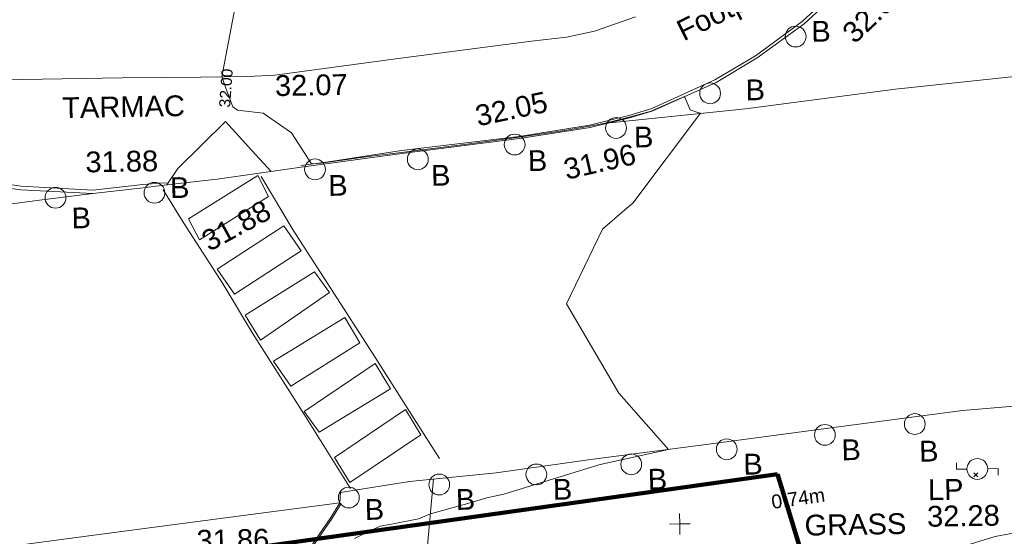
# Model space of a CAD drawing. Header units: millimetres. Extents: x -287732 to 520720, y -103372 to 287754.
# Tile 295 of 380: x 117264 to 135004, y 179842 to 189154. Entities that reach past the tile are written whole.
import ezdxf

# ---------------------------------------------------------------- set-up
doc = ezdxf.new("R2010")
doc.units = ezdxf.units.MM
doc.linetypes.add('IMPORT-UG_ELEC_LV_QLB2 _2_', pattern=[2700, 1500, -300.0000000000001, 0, -250, 150, -300.0000000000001, 0, -200])
doc.linetypes.add('IMPORT-UG_ELEC_STREET LIGHTING_QLB2 _2_', pattern=[2700, 1500, -300.0000000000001, 0, -250, 150, -300.0000000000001, 0, -200])
for name, color, linetype, lineweight, true_color in [('00_TOPO_FOOTPATH', 7, 'Continuous', 9, 0xa50000), ('00_TOPO_FURN_BOLLARD', 7, 'Continuous', 9, 0x666666), ('00_TOPO_FURN_LAMP_POST', 7, 'Continuous', 9, 0x666666), ('00_TOPO_KERB_BOTTOM', 1, 'Continuous', 9, 0xff0000), ('00_TOPO_KERB_TOP', 7, 'Continuous', 9, 0xa500a5), ('00_TOPO_LEVEL_SPOT', 7, 'Continuous', 9, 0x666666), ('00_TOPO_ROAD_MARKING_WHITE_CONTINUOUS', 7, 'Continuous', 9, 0x999999), ('01_DTM_CONTOUR_MNR', 7, 'Continuous', 9, 0xa5a552), ('01_DTM_CONTOUR_MNR_LABELS', 7, 'Continuous', 9, 0xa5a552), ('12333-PUM-2D-U-0001-C01 - Rev2_REVIT IMPORT_dwg', 7, 'Continuous', 9, 0x767676), ('A_RHA_Line', 7, 'Continuous', 9, 0x00a600), ('PUM-ELECTRIC-LV-QLB2', 1, 'IMPORT-UG_ELEC_LV_QLB2 _2_', 9, 0xff0000)]:
    doc.layers.add(name, color=color, linetype=linetype, lineweight=lineweight, true_color=true_color)
for name, color, linetype, lineweight in [('00_TOPO_PEDASTRIAN', 7, 'Continuous', 9), ('00_TOPO_ROAD_EDGE', 7, 'Continuous', 9), ('00_TOPO_SURFACE', 7, 'Continuous', 9), ('00_TOPO_SURVEY_TEXT', 7, 'Continuous', 9), ('GEN-TEXT', 7, 'Continuous', 9)]:
    doc.layers.add(name, color=color, linetype=linetype, lineweight=lineweight)
doc.styles.add('Arial_1', font='arial.ttf', dxfattribs={"height": 250})
doc.styles.add('Swis721 Lt BT_1', font='swissl.ttf', dxfattribs={"height": 200})
doc.styles.add('Swis721 Lt BT_2', font='swissl.ttf', dxfattribs={"height": 375})

# ---------------------------------------------------------------- blocks, each defined once
blk = doc.blocks.new('12333-PUM-2D-U-0001-C01 - Rev2_REVIT IMPORT_dwg_MSL_Bollard_2-2077182-Site Location Plan Proposed')
at = {"layer": '00_TOPO_FURN_BOLLARD', "color": 254, "true_color": 0xcccccc}
blk.add_circle((0, 0), 62.50000000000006, dxfattribs=at)
blk = doc.blocks.new('12333-PUM-2D-U-0001-C01 - Rev2_REVIT IMPORT_dwg_MSL_Lamp_Post_SYM-2077199-Site Location Plan Proposed')
at = {"layer": '00_TOPO_FURN_LAMP_POST', "color": 254, "true_color": 0xcccccc, "flags": 128}
for points in [[(-500.1060478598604, 0), (-1000.212095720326, 0), (-1000.212095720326, 316.7338303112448)], [(500.1060478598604, 0), (1000.21209571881, 0), (1000.21209571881, -316.7338303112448)]]:
    blk.add_lwpolyline(points, dxfattribs=at)
at = {"layer": '00_TOPO_FURN_LAMP_POST', "color": 254, "true_color": 0xcccccc}
blk.add_circle((0, 0), 500.1060478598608, dxfattribs=at)
blk = doc.blocks.new('12333-PUM-2D-U-0001-C01 - Rev2_REVIT IMPORT_dwg_MM-2077200-Site Location Plan Proposed')
at = {"layer": '00_TOPO_LEVEL_SPOT', "color": 254, "true_color": 0xcccccc, "flags": 128}
for points in [[(500.0000000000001, 0), (0, 0), (0, 500.0000000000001)], [(0, -500.0000000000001), (0, 0), (-500.0000000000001, 0)]]:
    blk.add_lwpolyline(points, dxfattribs=at)
blk = doc.blocks.new('12333-PUM-2D-U-0001-C01 - Rev2_REVIT IMPORT_dwg_MGS62954_T2_Galway_ITM_3d_Rev1-2077680-Site Location Plan Proposed')
at = {"layer": '00_TOPO_FOOTPATH', "color": 254, "true_color": 0xcccccc, "flags": 128}
for points in [[(534017567.6348932, 725741757.4343146), (534019075.5965708, 725741747.8915569), (534020546.7057444, 725741574.1798737), (534022171.5446819, 725741422.0342433), (534024335.6926285, 725741422.3704344), (534025752.794039, 725741409.1841865), (534026599.6974875, 725741404.557352), (534027084.0730422, 725741423.8809512), (534029270.7638291, 725741676.0896508), (534030608.7019033, 725741830.7202605), (534031719.0327826, 725741953.9197153), (534032351.204259, 725742015.4832381), (534032860.6295666, 725742114.6382089), (534033602.3621817, 725742356.7886188)], [(534029819.5990471, 725734094.8407391), (534029670.9351695, 725732759.1719635), (534029318.6024531, 725732141.7804163), (534028971.6771564, 725731652.9312298), (534028821.7290437, 725731290.6162959), (534028776.42694, 725730797.1091199), (534028783.417568, 725730481.5189041), (534028772.1640768, 725730263.25643), (534028849.695704, 725730133.6779838), (534028999.2836914, 725730117.8115588), (534030157.445262, 725730213.1059318), (534032207.0154391, 725730382.3819002), (534034691.0739599, 725731062.2592165), (534037557.0695836, 725732115.5020356), (534039046.7295879, 725732634.682044), (534039918.0689769, 725732881.3596417), (534041213.2158711, 725733101.4962702), (534042755.5193905, 725733281.3846718), (534045655.0099865, 725733545.9139354), (534048380.8926959, 725733805.3617029), (534051404.8877957, 725734133.4299015)]]:
    blk.add_lwpolyline(points, dxfattribs=at)
at = {"layer": '00_TOPO_KERB_BOTTOM', "color": 254, "true_color": 0xcccccc, "flags": 128}
for points in [[(534016358.0240162, 725742942.570132), (534016910.0050216, 725742299.3018211), (534017144.0428732, 725742079.768836), (534017554.8627072, 725741700.6866643), (534018271.7381393, 725741174.2611974), (534018947.5365748, 725740724.1299669), (534019651.1291873, 725740282.3970113), (534020318.9163828, 725739958.5770004), (534021002.472068, 725739712.52839), (534021595.1604898, 725739571.7882591), (534022474.501121, 725739437.270875), (534023769.3373415, 725739346.5022671), (534024679.8886058, 725739434.1835278), (534025107.8299294, 725739476.4155465)], [(534027531.9223006, 725739752.389933), (534028107.6545256, 725739822.5600636), (534029349.178923, 725739971.2807479), (534031474.3667024, 725740200.4023476), (534032749.2363408, 725740377.4503965), (534033460.7016116, 725740542.2443441), (534033882.8877409, 725740659.1153992), (534035036.381838, 725741151.4167223), (534035777.630505, 725741581.303821), (534036639.4571711, 725742179.6323382), (534037358.7441659, 725742822.4954067), (534038039.0694986, 725743566.3678688), (534038526.4087107, 725744260.1589037), (534038875.2197678, 725744820.2574775), (534039170.3078296, 725745393.0075896), (534039496.6265385, 725746173.0738105), (534039709.406073, 725746853.634187), (534039884.7742278, 725747496.9823209), (534040049.7995968, 725748738.6105889), (534040074.6484644, 725749757.9200407), (534040091.274546, 725750693.361313)], [(534028124.2008424, 725733693.3712484), (534027955.021247, 725733435.2924569), (534027672.3544173, 725733034.714125), (534027489.5561977, 725732772.9646056)]]:
    blk.add_lwpolyline(points, dxfattribs=at)
at = {"layer": '00_TOPO_KERB_TOP', "color": 254, "true_color": 0xcccccc, "flags": 128}
for points in [[(534016402.5104541, 725742975.5944048), (534016946.4523191, 725742334.1706791), (534017178.3505442, 725742116.6447134), (534017586.9466988, 725741739.614432), (534018300.6195952, 725741215.5406935), (534018974.8925886, 725740766.4255192), (534019675.5803967, 725740326.5162722), (534020338.4884742, 725740005.0622185), (534021017.0353768, 725739760.8165398), (534021608.3869205, 725739643.1209794), (534022482.1848326, 725739501.4165843), (534023768.2607444, 725739408.5509067), (534024675.5005591, 725739492.3847572), (534024832.4926531, 725739503.4296727), (534024958.6638422, 725739512.3062352), (534025106.3831038, 725739512.3062352)], [(534027527.9447019, 725739785.025354), (534027803.4653504, 725739818.6057566), (534028104.0145671, 725739855.2366363), (534029343.9775583, 725740022.423115), (534031470.1217531, 725740238.3078115), (534032739.8144952, 725740421.1035663), (534033450.455453, 725740584.904565), (534033867.9487966, 725740704.6291555), (534035011.3216776, 725741198.3269504), (534035752.6605982, 725741620.8377453), (534036604.320601, 725742224.0034571), (534037318.7347318, 725742859.9242475), (534037995.3643119, 725743604.1790582), (534038317.5082101, 725744038.0554514), (534038814.8459819, 725744841.1046119), (534039112.5352972, 725745419.820317), (534039478.5239516, 725746246.6078904), (534039810.3271658, 725747369.6751794), (534039823.5762678, 725747457.6083976), (534039978.3409327, 725748725.4520106), (534040041.7786626, 725749758.6127917), (534040058.4028158, 725750693.9455591)], [(534028146.1757517, 725733678.9141613), (534027976.7526646, 725733420.46393), (534027693.8662044, 725733019.5743511), (534027510.9271089, 725732759.492723)]]:
    blk.add_lwpolyline(points, dxfattribs=at)
at = {"layer": '00_TOPO_PEDASTRIAN', "color": 254, "true_color": 0xcccccc}
for p, q in [((534025487.7, 725738858.4000002), (534026745.0000002, 725739620.4000002)), ((534026745.0000002, 725739620.4000002), (534026935.5000002, 725739239.4000002)), ((534025678.2000002, 725738477.4), (534026935.5000002, 725739239.4000002)), ((534025487.7, 725738858.4000002), (534025678.2000002, 725738477.4)), ((534025983.0000001, 725737944.0000001), (534027202.2000002, 725738706.0000001)), ((534027202.2000002, 725738706.0000001), (534027507.0000001, 725738248.8000002)), ((534026287.8000002, 725737486.8000002), (534027507.0000001, 725738248.8000002)), ((534025983.0000001, 725737944.0000001), (534026287.8000002, 725737486.8000002)), ((534027735.6000001, 725737867.8000002), (534026478.3000001, 725737105.8000002)), ((534028002.3000002, 725737486.8000002), (534027735.6000001, 725737867.8000002)), ((534026745.0000002, 725736648.6000001), (534028002.3000002, 725737486.8000002)), ((534026745.0000002, 725736648.6000001), (534026478.3000001, 725737105.8000002)), ((534028269.0000001, 725737029.6000001), (534026973.6000001, 725736267.6000001)), ((534028535.7000001, 725736572.4000002), (534028269.0000001, 725737029.6000001)), ((534027278.4000001, 725735810.4000002), (534028535.7000001, 725736572.4000002)), ((534027278.4000001, 725735810.4000002), (534026973.6000001, 725736267.6000001)), ((534028802.4000001, 725736191.4000002), (534027507.0000001, 725735353.2000002)), ((534029069.1000001, 725735734.2000002), (534028802.4000001, 725736191.4000002)), ((534027773.7000001, 725734972.2), (534029069.1000001, 725735734.2000002)), ((534027773.7000001, 725734972.2), (534027507.0000001, 725735353.2000002)), ((534028040.4000002, 725734515.0000001), (534029335.8000001, 725735353.2000002)), ((534029335.8000001, 725735353.2000002), (534029602.5000001, 725734896)), ((534028307.1000001, 725734057.8000002), (534029602.5000001, 725734896)), ((534028040.4000002, 725734515.0000001), (534028307.1000001, 725734057.8000002))]:
    blk.add_line(p, q, dxfattribs=at)
at = {"layer": '00_TOPO_ROAD_EDGE', "color": 254, "true_color": 0xcccccc, "flags": 128}
for points in [[(534033104.9689761, 725740459.8473704), (534035555.2704597, 725740668.3225173), (534038263.5407296, 725740972.4280123), (534040523.8177791, 725741176.4420397), (534043224.1310788, 725741487.1613616), (534045496.3261999, 725741728.7199506), (534047933.3784135, 725741976.977214), (534050361.6183352, 725742193.0608929), (534052757.5622326, 725742470.2915022), (534055401.4840017, 725742761.796875), (534057815.2787915, 725743082.9169078), (534060459.857713, 725743363.8650292), (534063350.9367885, 725743693.149701), (534066397.7802785, 725744014.1670485), (534069642.2740194, 725744375.130102), (534072218.411917, 725744677.8328604), (534074625.9544624, 725744954.3059459), (534076917.8177825, 725745218.4599398), (534080295.6753604, 725745525.838803), (534082250.5037208, 725745657.2662455), (534085202.2732607, 725745987.2579671), (534088797.6026757, 725746477.4211591), (534091802.2110071, 725746788.8694601)], [(534028124.2008424, 725733693.3712484), (534028140.027577, 725733880.2448158), (534028325.7290697, 725733909.3964587), (534029382.8342621, 725734058.627772), (534030945.4076038, 725734188.1835855), (534032699.2734587, 725734403.8339577), (534034737.5929299, 725734632.7028956), (534036946.2477409, 725734883.8965724), (534039368.6503589, 725735163.579647), (534041730.4608015, 725735317.9832926), (534045072.4127669, 725735595.1421044), (534049166.8347232, 725736036.3873852), (534052077.9519004, 725736301.7413015)], [(534025107.8299295, 725739476.4155465), (534026016.7356037, 725739567.7192758), (534027531.9223008, 725739752.389933)], [(534007087.6561605, 725737530.3788569), (534008654.3386924, 725737703.1630441), (534010126.4544177, 725737869.6287705), (534012271.4008011, 725738080.5534121), (534014240.9526449, 725738301.5597211), (534016327.2793137, 725738548.3876712), (534017755.5826751, 725738729.4117385), (534019256.6000714, 725738877.3248211), (534020625.9500178, 725739007.3127567), (534022069.7502858, 725739159.3763739), (534022854.2945674, 725739246.9378729), (534023769.3373415, 725739346.5022671)], [(534007940.0000001, 725731500), (534009542.0295485, 725731694.0817095), (534010886.6648384, 725731809.2022368), (534012533.3157448, 725731919.4985331), (534013935.6238869, 725732030.7704964), (534015696.0038118, 725732250.4272548), (534017039.125743, 725732455.873714), (534017589.0218922, 725732528.8771763), (534019621.572729, 725732737.2384254), (534021869.6762034, 725732980.8176655), (534023728.2338747, 725733193.8689308), (534025093.9595811, 725733352.1159774), (534026879.4086055, 725733550.8361433), (534028124.2008424, 725733693.3712484)]]:
    blk.add_lwpolyline(points, dxfattribs=at)
at = {"layer": '00_TOPO_ROAD_MARKING_WHITE_CONTINUOUS', "color": 254, "true_color": 0xcccccc, "flags": 128}
for points in [[(534026810.0000002, 725739600), (534027370.0000001, 725738620.0000001), (534028030.0000001, 725737560.0000002), (534028760.0000001, 725736380), (534029530.0000001, 725735120), (534029930.0000002, 725734460.0000001)], [(534028320.0000001, 725733950.0000001), (534027500.0000001, 725735310.0000002), (534026600, 725736780.0000001), (534026090, 725737670), (534025390, 725738800.0000001), (534025040.0000001, 725739390)]]:
    blk.add_lwpolyline(points, dxfattribs=at)
at = {"layer": '00_TOPO_SURFACE', "color": 254, "true_color": 0xcccccc, "flags": 128}
blk.add_lwpolyline([(534025107.8299294, 725739476.4155465), (534025310.0000002, 725739770), (534026180.0000002, 725740600.0000001), (534026647.0499386, 725740073.4957862), (534026990.4390893, 725739686.3940655)], dxfattribs=at)
at = {"layer": '01_DTM_CONTOUR_MNR', "color": 254, "true_color": 0xcccccc, "flags": 128}
blk.add_lwpolyline([(534028373.2046332, 725733044.4015445), (534028628.7172927, 725733166.6547852), (534028839.2540265, 725733262.8199316), (534029048.2151972, 725733293.6212864), (534029531.4186504, 725733381.2267395), (534029750.0000001, 725733470.0000001), (534030470.0128435, 725733653.7643486), (534030772.4907089, 725733735.7289112), (534031079.6573093, 725733797.9409938), (534032683.3980657, 725734263.7963763), (534032826.0692109, 725734302.5828828), (534034060.0000002, 725734550), (534033180.4161867, 725735579.5584418), (534032270.0000001, 725737210.0000001), (534032938.2602823, 725738540.7465101), (534033345.8415841, 725738885.3465347), (534033497.3147169, 725739004.7750132), (534034740.0000001, 725740600.0000001), (534034693.2727273, 725740616.3454547), (534034559.9346672, 725740664.0472302), (534034460.0000001, 725740910), (534033878.2949643, 725740666.820144), (534033856.1111113, 725740655.5555555), (534033456.3969814, 725740554.4120743), (534033214.0855457, 725740499.1150441), (534032991.5384616, 725740447.9487181), (534032744.4144145, 725740402.3423424), (534032252.2222223, 725740325.5555556), (534031470, 725740227.7380953), (534030568.9561825, 725740123.8554522), (534029346.0143289, 725739989.9283562), (534028748.6538463, 725739923.846154), (534028103.4848485, 725739846.0606062), (534027888.5, 725739820.0000002), (534027755.6396321, 725739808.4991639), (534027720, 725739810.0000001), (534027368.2918553, 725740375.7428358), (534026864.0916253, 725740742.1481261), (534026401.5598124, 725740801.8656068), (534026317.2922946, 725740861.5091323), (534026200.1661932, 725741204.5162871), (534026130.0000001, 725741410), (534026417.368, 725742794.4777144)], dxfattribs=at)
for name, p, xscale, yscale, zscale in [('12333-PUM-2D-U-0001-C01 - Rev2_REVIT IMPORT_dwg_MSL_Bollard_2-2077182-Site Location Plan Proposed', (534036481.1427175, 725741953.9707862), 3, 3, 3), ('12333-PUM-2D-U-0001-C01 - Rev2_REVIT IMPORT_dwg_MSL_Bollard_2-2077182-Site Location Plan Proposed', (534034921.9984267, 725740956.5990684), 3, 3, 3), ('12333-PUM-2D-U-0001-C01 - Rev2_REVIT IMPORT_dwg_MSL_Bollard_2-2077182-Site Location Plan Proposed', (534033216.2206935, 725740363.15357), 3, 3, 3), ('12333-PUM-2D-U-0001-C01 - Rev2_REVIT IMPORT_dwg_MSL_Bollard_2-2077182-Site Location Plan Proposed', (534031383.8524029, 725740095.128343), 3, 3, 3), ('12333-PUM-2D-U-0001-C01 - Rev2_REVIT IMPORT_dwg_MSL_Bollard_2-2077182-Site Location Plan Proposed', (534029635.1255445, 725739859.7196517), 3, 3, 3), ('12333-PUM-2D-U-0001-C01 - Rev2_REVIT IMPORT_dwg_MSL_Bollard_2-2077182-Site Location Plan Proposed', (534027780.1426808, 725739710.8795259), 3, 3, 3), ('12333-PUM-2D-U-0001-C01 - Rev2_REVIT IMPORT_dwg_MSL_Bollard_2-2077182-Site Location Plan Proposed', (534023095.8740006, 725739280.3098072), 3, 3, 3), ('12333-PUM-2D-U-0001-C01 - Rev2_REVIT IMPORT_dwg_MSL_Bollard_2-2077182-Site Location Plan Proposed', (534024879.3164862, 725739339.5309939), 3, 3, 3), ('12333-PUM-2D-U-0001-C01 - Rev2_REVIT IMPORT_dwg_MSL_Bollard_2-2077182-Site Location Plan Proposed', (534038504.3847992, 725734932.7826906), 3, 3, 3), ('12333-PUM-2D-U-0001-C01 - Rev2_REVIT IMPORT_dwg_MSL_Bollard_2-2077182-Site Location Plan Proposed', (534036882.0354924, 725734765.8129808), 3, 3, 3), ('12333-PUM-2D-U-0001-C01 - Rev2_REVIT IMPORT_dwg_MSL_Bollard_2-2077182-Site Location Plan Proposed', (534035109.1682236, 725734537.4629864), 3, 3, 3), ('12333-PUM-2D-U-0001-C01 - Rev2_REVIT IMPORT_dwg_MSL_Bollard_2-2077182-Site Location Plan Proposed', (534033383.1956682, 725734296.4220771), 3, 3, 3), ('12333-PUM-2D-U-0001-C01 - Rev2_REVIT IMPORT_dwg_MSL_Bollard_2-2077182-Site Location Plan Proposed', (534031670.911916, 725734143.6693454), 3, 3, 3), ('12333-PUM-2D-U-0001-C01 - Rev2_REVIT IMPORT_dwg_MSL_Lamp_Post_SYM-2077199-Site Location Plan Proposed', (534039617.7639691, 725734104.1859117), 0.375, 0.375, 0.375), ('12333-PUM-2D-U-0001-C01 - Rev2_REVIT IMPORT_dwg_MSL_Bollard_2-2077182-Site Location Plan Proposed', (534029919.0416207, 725733992.5568063), 3, 3, 3), ('12333-PUM-2D-U-0001-C01 - Rev2_REVIT IMPORT_dwg_MSL_Bollard_2-2077182-Site Location Plan Proposed', (534028286.017552, 725733785.8324875), 3, 3, 3), ('12333-PUM-2D-U-0001-C01 - Rev2_REVIT IMPORT_dwg_MM-2077200-Site Location Plan Proposed', (534034238.9310535, 725733205.486542), 0.375, 0.375, 0.375)]:
    blk.add_blockref(name, p, dxfattribs=dict(xscale=xscale, yscale=yscale, zscale=zscale))
at = {"layer": '00_TOPO_FOOTPATH', "color": 251, "true_color": 0x666666, "insert": (534034298.355419, 725742237.2646893), "char_height": 375, "width": 2436.183848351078, "attachment_point": 1, "rotation": 25.570617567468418, "line_spacing_factor": 1.005061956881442, "style": 'Swis721 Lt BT_2'}
blk.add_mtext('Footpath', dxfattribs=at)
at = {"layer": '00_TOPO_FOOTPATH', "color": 251, "true_color": 0x666666, "insert": (534027084.1, 725741419.129608), "char_height": 375, "width": 1495.902363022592, "attachment_point": 1, "line_spacing_factor": 1.005061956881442, "style": 'Swis721 Lt BT_2'}
blk.add_mtext('32.07', dxfattribs=at)
at = {"layer": '00_TOPO_FURN_BOLLARD', "char_height": 375, "width": 398.9072968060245, "attachment_point": 1, "line_spacing_factor": 1.005061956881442, "style": 'Swis721 Lt BT_2'}
for insert in [(534036763.9010374, 725742228.1681361), (534035561.9964836, 725741193.8613526), (534033535.9377428, 725740378.7897727), (534031617.338013, 725739987.628486), (534025162.0748061, 725739613.7283438), (534029868.6111547, 725739752.2197948), (534028013.6282909, 725739603.379669), (534023378.6323205, 725739098.4430287), (534037175.7815426, 725734677.5624479), (534038574.0785207, 725734627.9994862), (534035402.9142738, 725734449.2124535), (534033676.9417183, 725734208.1715442), (534031964.6579662, 725734055.4188125), (534030212.787671, 725733904.3062735), (534028568.7758718, 725733752.5008359)]:
    blk.add_mtext('B', dxfattribs=dict(at, insert=insert))
at = {"layer": '00_TOPO_FURN_LAMP_POST', "char_height": 375, "attachment_point": 1, "line_spacing_factor": 1.005061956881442, "style": 'Swis721 Lt BT_2'}
for s, insert, width in [('LP', (534038721.2379676, 725733930.4661629), 707.5855621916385), ('32.28', (534038696.4667756, 725733452.0107834), 1495.902363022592)]:
    blk.add_mtext(s, dxfattribs=dict(at, insert=insert, width=width))
at = {"layer": '00_TOPO_KERB_BOTTOM', "color": 251, "true_color": 0x666666, "char_height": 375, "width": 1495.902363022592, "attachment_point": 1, "line_spacing_factor": 1.005061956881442, "style": 'Swis721 Lt BT_2'}
for s, insert, rotation in [('32.09', (534037287.2420067, 725742065.7605834), 42.437639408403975), ('31.96', (534032230.6360784, 725739809.6060728), 11.882995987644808)]:
    blk.add_mtext(s, dxfattribs=dict(at, insert=insert, rotation=rotation))
at = {"layer": '00_TOPO_KERB_TOP', "color": 251, "true_color": 0x666666, "insert": (534030657.3394917, 725740802.0656003), "char_height": 375, "width": 1495.902363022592, "attachment_point": 1, "rotation": 10.827929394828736, "line_spacing_factor": 1.005061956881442, "style": 'Swis721 Lt BT_2'}
blk.add_mtext('32.05', dxfattribs=at)
at = {"layer": '00_TOPO_KERB_TOP', "color": 251, "true_color": 0x666666, "insert": (534023645.6446255, 725740103.3330572), "char_height": 375, "width": 1495.902363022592, "attachment_point": 1, "line_spacing_factor": 1.005061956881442, "style": 'Swis721 Lt BT_2'}
blk.add_mtext('31.88', dxfattribs=at)
at = {"layer": '00_TOPO_ROAD_EDGE', "color": 251, "true_color": 0x666666, "insert": (534025527.8084397, 725733249.482291), "char_height": 375, "width": 1495.902363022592, "attachment_point": 1, "line_spacing_factor": 1.005061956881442, "style": 'Swis721 Lt BT_2'}
blk.add_mtext('31.86', dxfattribs=at)
at = {"layer": '00_TOPO_ROAD_MARKING_WHITE_CONTINUOUS', "color": 251, "true_color": 0x666666, "insert": (534025674.4379475, 725738588.5008187), "char_height": 375, "width": 1495.902363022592, "attachment_point": 1, "rotation": 27.445319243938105, "line_spacing_factor": 1.005061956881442, "style": 'Swis721 Lt BT_2'}
blk.add_mtext('31.88', dxfattribs=at)
at = {"layer": '00_TOPO_SURVEY_TEXT', "color": 251, "true_color": 0x666666, "char_height": 375, "attachment_point": 1, "line_spacing_factor": 1.005061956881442, "style": 'Swis721 Lt BT_2'}
for s, insert, width in [('TARMAC', (534023244.6, 725741087.829608), 2450.430537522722), ('GRASS', (534036486.7, 725733330.5296079), 2018.280965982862)]:
    blk.add_mtext(s, dxfattribs=dict(at, insert=insert, width=width))
at = {"layer": '01_DTM_CONTOUR_MNR_LABELS', "color": 251, "true_color": 0x666666, "insert": (534026101.086272, 725741213.5819558), "char_height": 200, "width": 797.8007824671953, "attachment_point": 2, "rotation": 84.77207651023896, "line_spacing_factor": 1.005061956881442, "style": 'Swis721 Lt BT_1'}
blk.add_mtext('32.00', dxfattribs=at)
blk = doc.blocks.new('12333-PUM-2D-U-0001-C01 - Rev2_REVIT IMPORT_dwg-1620468-Site Location Plan Proposed')
at = {"layer": 'GEN-TEXT', "color": 253, "true_color": 0xaaaaaa}
for p, q in [((398472.994813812, 118108.2884822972), (398543.7054919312, 118178.9991604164)), ((398543.7054919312, 118108.2884822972), (398472.994813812, 118178.9991604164))]:
    blk.add_line(p, q, dxfattribs=at)
blk.add_blockref('12333-PUM-2D-U-0001-C01 - Rev2_REVIT IMPORT_dwg_MGS62954_T2_Galway_ITM_3d_Rev1-2077680-Site Location Plan Proposed', (-533641079.6498471, -725615854.3561786))
at = {"layer": 'PUM-ELECTRIC-LV-QLB2', "insert": (395285.1023181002, 117900.3369349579), "char_height": 250, "width": 1160.025439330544, "attachment_point": 2, "rotation": 6.987692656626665, "line_spacing_factor": 0.9417779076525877, "style": 'Arial_1'}
blk.add_mtext('0.74m', dxfattribs=at)

msp = doc.modelspace()

# ---------------------------------------------------------------- linework, layer by layer
at = {"layer": 'A_RHA_Line', "color": 1, "lineweight": 140, "true_color": 0xff0000}
for p, q in [((114084.7013004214, 178599.1824514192), (130919.2584690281, 180965.1251677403)), ((130919.2584690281, 180965.1251677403), (140337.8514295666, 150158.2957203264))]:
    msp.add_line(p, q, dxfattribs=at)

# ---------------------------------------------------------------- block references
at = {"layer": '12333-PUM-2D-U-0001-C01 - Rev2_REVIT IMPORT_dwg', "color": 254, "linetype": 'IMPORT-UG_ELEC_STREET LIGHTING_QLB2 _2_', "true_color": 0xffd4d4, "rotation": 0.9999999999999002}
msp.add_blockref('12333-PUM-2D-U-0001-C01 - Rev2_REVIT IMPORT_dwg-1620468-Site Location Plan Proposed', (-261895.0770586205, 55869.5817132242), dxfattribs=at)

doc.saveas('drawing.dxf')
